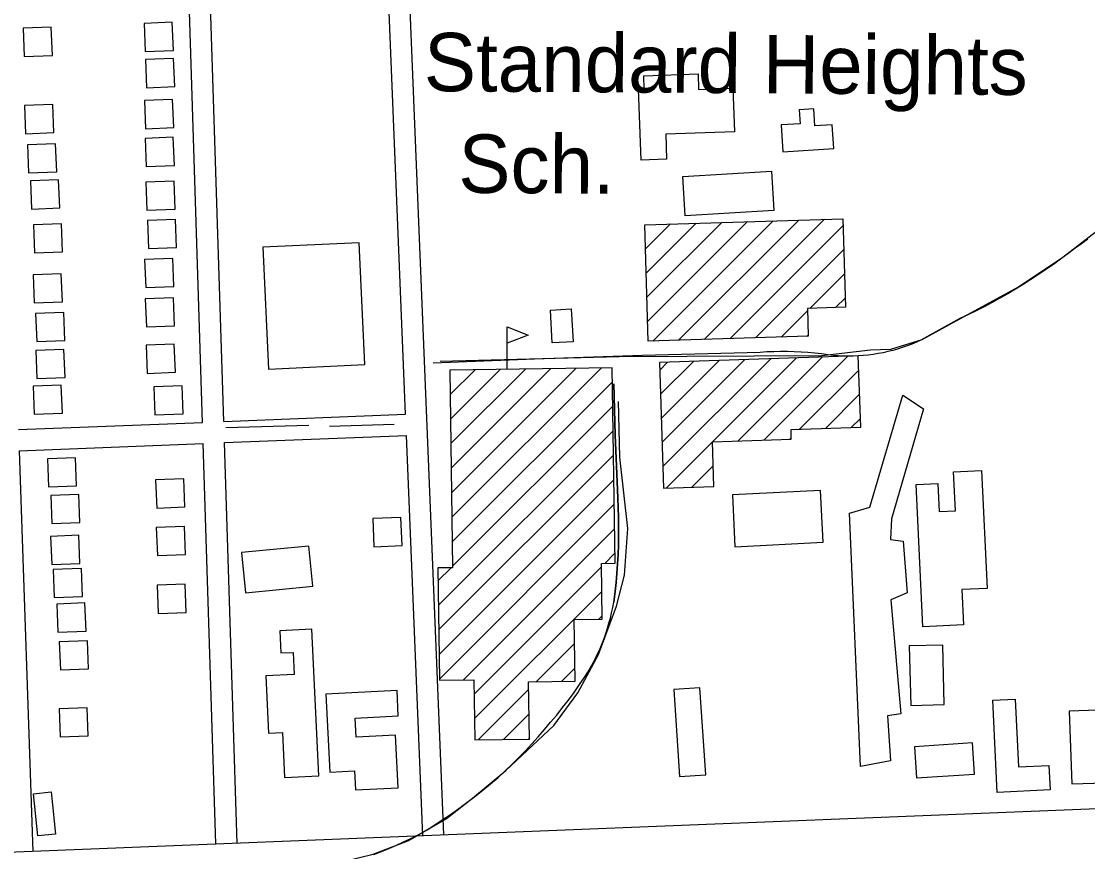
# Model space of a CAD drawing. Extents: x 3313447 to 3351316, y 703786 to 729172.
# Drawn here: x 3328846 to 3330361, y 716263 to 717443 of the extents above; entities that cross this region are included whole.
import ezdxf

# ---------------------------------------------------------------- set-up
doc = ezdxf.new("R2010")
doc.units = 0
for name, color, linetype in [('V-BLDG-IDEN', 7, 'Continuous'), ('V-BLDG-OTLN', 7, 'Continuous'), ('V-RAIL-TRAK', 7, 'Continuous'), ('V-ROAD-CNTR', 7, 'Continuous'), ('V-TOPO-SHOR', 7, 'Continuous')]:
    doc.layers.add(name, color=color, linetype=linetype)

msp = doc.modelspace()

# ---------------------------------------------------------------- linework, layer by layer
at = {"layer": 'V-BLDG-OTLN'}
for p, q in [((3329779.7, 716989.4), (3329950.4, 717160.2)), ((3329816.1, 716990.5), (3329986.9, 717161.3)), ((3329732.7, 717119.2), (3329768.1, 717154.6)), ((3329733.7, 717084.9), (3329804.5, 717155.7)), ((3329734.7, 717050.6), (3329841, 717156.9)), ((3329735.8, 717016.3), (3329877.5, 717158)), ((3329743.2, 716988.3), (3329913.9, 717159.1)), ((3329852.6, 716991.6), (3330013.4, 717152.5)), ((3329889, 716992.8), (3330014.5, 717118.2)), ((3329966.3, 717034.7), (3330015.5, 717083.9)), ((3330002.8, 717035.8), (3330016.6, 717049.6)), ((3329925.5, 716993.9), (3329962.7, 717031.1)), ((3329536.2, 716948.2), (3329536.2, 717008.2)), ((3329962, 716995), (3329963.8, 716996.8)), ((3329827.7, 716845), (3329947.1, 716964.3)), ((3329864.3, 716846.2), (3329983.6, 716965.5)), ((3329900.9, 716847.4), (3330020.2, 716966.8)), ((3329455.7, 716877.3), (3329526.5, 716948)), ((3329456.2, 716842.4), (3329562.3, 716948.5)), ((3329456.7, 716807.6), (3329598.2, 716949)), ((3329457.3, 716772.7), (3329634.1, 716949.6)), ((3329457.8, 716737.9), (3329670, 716950.1)), ((3329752.9, 716946.9), (3329764.1, 716958.1)), ((3329754, 716912.7), (3329800.7, 716959.4)), ((3329755.2, 716878.5), (3329837.3, 716960.6)), ((3329756.3, 716844.3), (3329873.9, 716961.8)), ((3329757.5, 716810.1), (3329910.5, 716963.1)), ((3329455.2, 716912.1), (3329490.6, 716947.5)), ((3329951.6, 716862.8), (3330035.6, 716946.8)), ((3329458.3, 716703), (3329685.7, 716930.5)), ((3329988.2, 716864), (3330036.8, 716912.6)), ((3329458.8, 716668.2), (3329686.2, 716895.7)), ((3330024.8, 716865.3), (3330037.9, 716878.4)), ((3329438.4, 716612.5), (3329686.8, 716860.8)), ((3329761.9, 716779.2), (3329827.7, 716845)), ((3329937.5, 716848.7), (3329939.8, 716850.9)), ((3329438.9, 716577.6), (3329687.3, 716826)), ((3329798.5, 716780.4), (3329828.9, 716810.8)), ((3329439.4, 716542.8), (3329687.8, 716791.1)), ((3329439.9, 716507.9), (3329688.3, 716756.3)), ((3329474, 716506.6), (3329688.8, 716721.4)), ((3329674.9, 716672.2), (3329689.3, 716686.6)), ((3329437.9, 716647.3), (3329456.7, 716666.1)), ((3329489.3, 716486.6), (3329670, 716667.3)), ((3329489.8, 716451.8), (3329670.5, 716632.4)), ((3329666.6, 716593.2), (3329671, 716597.6)), ((3329577.6, 716504.1), (3329631.8, 716558.4)), ((3329613.4, 716504.6), (3329632.3, 716523.5)), ((3329495, 716421.5), (3329566.9, 716493.5)), ((3329530.8, 716422), (3329567.4, 716458.6)), ((3329566.7, 716422.6), (3329567.9, 716423.8))]:
    msp.add_line(p, q, dxfattribs=at)
for points in [[(3328890.2, 717394.2), (3328888.6, 717434.2), (3328848.7, 717432.7), (3328850.2, 717392.7)], [(3329062.1, 717401.3), (3329060.5, 717441.3), (3329020.6, 717439.7), (3329022.1, 717399.7)], [(3329064, 717349.8), (3329062.4, 717389.7), (3329022.4, 717388.2), (3329024, 717348.2)], [(3329726.4, 717245.5), (3329723, 717346.1), (3329730.8, 717346.4), (3329730.2, 717365.3), (3329807.4, 717367.9), (3329808.1, 717345.8), (3329856.8, 717347.4), (3329858.9, 717285.7), (3329761.4, 717282.4), (3329762.6, 717246.7)], [(3329062.6, 717291.5), (3329061, 717331.4), (3329021.1, 717329.9), (3329022.6, 717289.9)], [(3328892.3, 717284.4), (3328890.7, 717324.3), (3328850.8, 717322.8), (3328852.3, 717282.8)], [(3329927.8, 717257.1), (3330000, 717262), (3329997.7, 717295.5), (3329973.4, 717293.9), (3329971.7, 717318.4), (3329950.9, 717317), (3329952.2, 717297.1), (3329925.2, 717295.3)], [(3328896.4, 717228.8), (3328894.8, 717268.7), (3328854.9, 717267.2), (3328856.4, 717227.2)], [(3329063.5, 717237.9), (3329062, 717277.9), (3329022, 717276.3), (3329023.5, 717236.4)], [(3329785.7, 717222), (3329911.5, 717229.7), (3329914.9, 717173.8), (3329789.1, 717166.2)], [(3328900.7, 717177.4), (3328899.1, 717217.3), (3328859.2, 717215.8), (3328860.7, 717175.8)], [(3329064.6, 717175.5), (3329063, 717215.5), (3329023, 717214), (3329024.6, 717174)], [(3329066.7, 717121.1), (3329065.2, 717161.1), (3329025.2, 717159.5), (3329026.8, 717119.6)], [(3329731.6, 717153.5), (3330013.1, 717162.1), (3330017, 717036.2), (3329962.6, 717034.6), (3329963.8, 716995), (3329736.7, 716988.1)], [(3328904.7, 717115), (3328903.1, 717155), (3328863.2, 717153.4), (3328864.7, 717113.5)], [(3329189.4, 717121.8), (3329197.3, 716948.4), (3329334.1, 716954.7), (3329326.1, 717128)], [(3329062.9, 717065.8), (3329061.3, 717105.7), (3329021.3, 717104.2), (3329022.9, 717064.2)], [(3328904.4, 717044), (3328902.9, 717083.9), (3328862.9, 717082.4), (3328864.4, 717042.4)], [(3329063.7, 717009.7), (3329062.2, 717049.7), (3329022.2, 717048.1), (3329023.8, 717008.2)], [(3328907.9, 716988.9), (3328906.4, 717028.9), (3328866.4, 717027.3), (3328868, 716987.4)], [(3329600.2, 716985.5), (3329597.6, 717032.1), (3329627.3, 717033.8), (3329629.9, 716987.2)], [(3329536.2, 717008.2), (3329566.2, 716996.6), (3329536.2, 716985.1)], [(3329064.9, 716943.8), (3329063.3, 716983.8), (3329023.3, 716982.2), (3329024.9, 716942.3)], [(3328908.3, 716936.4), (3328906.7, 716976.3), (3328866.8, 716974.8), (3328868.3, 716934.8)], [(3329827.7, 716845), (3329939.8, 716848.8), (3329939.4, 716862.4), (3330038.4, 716865.7), (3330034.9, 716967.3), (3329752.5, 716957.7), (3329758.5, 716779.1), (3329829.9, 716781.5)], [(3329454.7, 716947), (3329458.8, 716666.1), (3329437.6, 716665.8), (3329440, 716506.1), (3329489, 716506.8), (3329490.3, 716421.5), (3329567.9, 716422.6), (3329566.7, 716504), (3329632.6, 716504.9), (3329631.3, 716592.7), (3329671.1, 716593.2), (3329670, 716672.1), (3329689.5, 716672.4), (3329685.5, 716950.3)], [(3328904.4, 716885.6), (3328902.9, 716925.6), (3328862.9, 716924), (3328864.4, 716884.1)], [(3329075.9, 716884.7), (3329074.4, 716924.7), (3329034.4, 716923.1), (3329036, 716883.2)], [(3330038.3, 716383.7), (3330022.7, 716743.5), (3330051.3, 716752.2), (3330098, 716911.1), (3330127.4, 716891.8), (3330082, 716735.8), (3330080.7, 716706), (3330098.9, 716703.8), (3330104.5, 716630.4), (3330081.4, 716620.3), (3330095.4, 716458.6), (3330076.3, 716455.5), (3330080.8, 716391.9)], [(3328924.7, 716782.4), (3328923.2, 716822.4), (3328883.2, 716820.9), (3328884.7, 716780.9)], [(3330210, 716804.3), (3330217.8, 716636.8), (3330182.1, 716635.1), (3330184.5, 716585), (3330126.7, 716582.3), (3330117.3, 716784.5), (3330148, 716786), (3330149.9, 716746), (3330172.8, 716747.1), (3330170.2, 716802.5)], [(3329078.4, 716752.4), (3329076.9, 716792.4), (3329036.9, 716790.8), (3329038.5, 716750.9)], [(3328929.4, 716730.3), (3328927.9, 716770.3), (3328887.9, 716768.7), (3328889.5, 716728.8)], [(3329859.8, 716695.8), (3329985, 716702.2), (3329981.3, 716775.8), (3329856.1, 716769.5)], [(3329386.9, 716697.6), (3329385.3, 716737.5), (3329345.3, 716735.9), (3329346.9, 716695.9)], [(3329079.4, 716685), (3329077.9, 716724.9), (3329037.9, 716723.4), (3329039.5, 716683.4)], [(3328929.3, 716672.2), (3328927.8, 716712.2), (3328887.8, 716710.7), (3328889.3, 716670.7)], [(3329254.6, 716696.9), (3329159, 716687.5), (3329164.6, 716630.2), (3329260.3, 716639.7)], [(3328933, 716625.2), (3328931.5, 716665.1), (3328891.5, 716663.6), (3328893, 716623.6)], [(3329080.5, 716602.7), (3329078.9, 716642.6), (3329039, 716641.1), (3329040.5, 716601.1)], [(3328938, 716576), (3328936.5, 716616), (3328896.5, 716614.4), (3328898, 716574.5)], [(3329268.9, 716370.5), (3329259, 716578.6), (3329213.1, 716576.4), (3329214.6, 716545), (3329232.2, 716545.8), (3329233.7, 716514.2), (3329193.4, 716512.3), (3329197.3, 716430.8), (3329216.9, 716431.7), (3329220, 716368.2)], [(3328941.6, 716522.4), (3328940.1, 716562.3), (3328900.1, 716560.8), (3328901.7, 716520.8)], [(3330107.4, 716555), (3330109.5, 716470.3), (3330157, 716471.5), (3330154.9, 716556.2)], [(3329818.4, 716371.8), (3329810.1, 716495.4), (3329772.9, 716492.9), (3329781.2, 716369.4)], [(3329379.9, 716491.4), (3329278.8, 716486.5), (3329284.2, 716375.7), (3329319.5, 716377.4), (3329320.8, 716350.4), (3329381.2, 716353.3), (3329377.6, 716428.2), (3329321.6, 716425.5), (3329320.3, 716452.5), (3329381.6, 716455.5)], [(3330232.1, 716346.9), (3330226, 716478), (3330258, 716479.5), (3330262.5, 716383), (3330305.7, 716385), (3330307.4, 716350.4)], [(3328941.3, 716427.1), (3328939.7, 716467.1), (3328899.8, 716465.5), (3328901.3, 716425.6)], [(3330334.6, 716462.1), (3330338.1, 716358.8), (3330432, 716362), (3330431.9, 716366.2), (3330461.2, 716367.2), (3330457.9, 716466.3)], [(3330117.7, 716367.6), (3330200, 716372.9), (3330197.1, 716417.1), (3330114.9, 716411.8)], [(3328869.4, 716285), (3328863.2, 716344.8), (3328888.7, 716347.4), (3328894.9, 716287.6)]]:
    msp.add_lwpolyline(points, close=True, dxfattribs=at)
at = {"layer": 'V-RAIL-TRAK'}
for points in [[(3330361.1, 717132.9), (3330352, 717126.5), (3330342.8, 717120.2), (3330332.6, 717112.3), (3330322.4, 717104.7), (3330312, 717097.1), (3330301.5, 717089.8), (3330290.9, 717082.6), (3330280.2, 717075.6), (3330269.3, 717068.7), (3330258.4, 717062), (3330247.4, 717055.5), (3330236.2, 717049.2), (3330225, 717043), (3330213.7, 717037), (3330202.2, 717031.2), (3330190.7, 717025.5), (3330179.1, 717020.1), (3330123.9, 716989.7), (3330117.4, 716986.7), (3330110.8, 716984), (3330104.2, 716981.4), (3330097.5, 716979.1), (3330090.7, 716976.9), (3330083.9, 716975), (3330077, 716973.2), (3330070.1, 716971.7)], [(3330070.1, 716971.7), (3330063.1, 716970.4), (3330056.1, 716969.2), (3330049, 716968.3), (3330041.9, 716967.6), (3330034.8, 716967.1), (3330027.7, 716966.8), (3330020.6, 716966.8), (3330013.5, 716966.9), (3330006.4, 716967.3), (3329999.3, 716967.8), (3329992.3, 716968.6), (3329982.7, 716969.9), (3329973, 716970.9), (3329963.3, 716971.8), (3329953.7, 716972.5), (3329944, 716972.9), (3329934.3, 716973.2), (3329924.6, 716973.2), (3329914.9, 716973), (3329905.2, 716972.7), (3329895.5, 716972.1), (3329728.6, 716967.9), (3329575.2, 716962.4), (3329431.1, 716956.9)], [(3329687.5, 716617), (3329688.7, 716624.5), (3329689.7, 716632.1), (3329691, 716645.3), (3329692.1, 716658.5), (3329693, 716671.7), (3329693.7, 716684.9), (3329694.2, 716698.1), (3329694.5, 716711.3), (3329694.5, 716724.6), (3329694.4, 716737.8), (3329694.1, 716751.1), (3329693.5, 716764.3), (3329692.8, 716777.5), (3329689.8, 716854.4), (3329687.5, 716927.4)], [(3329687.5, 716927.4), (3329689.8, 716854.4), (3329692.8, 716777.5), (3329693.5, 716764.3), (3329694.1, 716751.1), (3329694.4, 716737.8), (3329694.5, 716724.6), (3329694.5, 716711.3), (3329694.2, 716698.1), (3329693.7, 716684.9), (3329693, 716671.7), (3329692.1, 716658.5), (3329691, 716645.3), (3329689.7, 716632.1), (3329688.7, 716624.5), (3329687.5, 716617)], [(3329347, 716258.4), (3329357.7, 716262.6), (3329368.3, 716267), (3329374.9, 716269.9), (3329378.8, 716271.6), (3329389.2, 716276.5), (3329399.5, 716281.5), (3329409.7, 716286.7), (3329419.8, 716292.1), (3329422.4, 716293.6), (3329431.9, 716299.7), (3329443.8, 716307.6), (3329455.7, 716315.6), (3329467.4, 716323.9), (3329478.9, 716332.4), (3329490.3, 716341), (3329501.6, 716349.9), (3329512.7, 716358.9), (3329523.6, 716368.1), (3329533.5, 716377.4), (3329543.2, 716386.7), (3329552.7, 716396.3), (3329562.1, 716406), (3329571.3, 716415.9), (3329580.4, 716425.9), (3329589.3, 716436), (3329598, 716446.4), (3329606.6, 716456.8), (3329614.9, 716467.4), (3329623.2, 716478.1), (3329631.2, 716489), (3329639, 716500), (3329646.7, 716511.1), (3329650.7, 716517.6), (3329654.5, 716524.1), (3329658.2, 716530.8), (3329661.7, 716537.6), (3329665, 716544.5), (3329668.1, 716551.4), (3329671, 716558.5), (3329673.8, 716565.6), (3329676.3, 716572.7), (3329678.7, 716580), (3329680.8, 716587.3), (3329682.8, 716594.6), (3329684.6, 716602.1), (3329686.2, 716609.5), (3329687.5, 716617)]]:
    msp.add_lwpolyline(points, dxfattribs=at)
at = {"layer": 'V-ROAD-CNTR'}
for points in [[(3329103.6, 716872.7), (3329064.6, 718100.8)], [(3329133.6, 716873.9), (3329094.6, 718102.3)], [(3329392, 716884.1), (3329347.2, 717981)], [(3329446.3, 716286.3), (3329377.2, 717982.2)], [(3330528.7, 717403.3), (3330531.7, 717403.4), (3330525.8, 717351), (3330499.5, 717291.5), (3330464.2, 717235.9), (3330383.8, 717152.2), (3330325.3, 717106.8), (3330263.1, 717065.1), (3330178.6, 717019.4), (3330125.4, 716990.1), (3330080.6, 716976.1), (3330052.2, 716975.5), (3329983.3, 716967), (3329695.1, 716965.8), (3329441.1, 716959.3)], [(3329156.2, 716205.6), (3329248.6, 716235.4), (3329346, 716259.2), (3329395, 716278), (3329450.1, 716309.6), (3329487.2, 716338.4), (3329534.3, 716378), (3329602.4, 716442), (3329636.8, 716488.2), (3329666, 716542.7), (3329691.4, 716611.6), (3329703, 716655.4), (3329707.4, 716721.8), (3329696.2, 716823.4), (3329694.2, 716902.3)], [(3328842, 716862.4), (3329103.6, 716872.7)], [(3329133.6, 716873.9), (3329392, 716884.1)], [(3328843, 716832.4), (3329104.6, 716842.7)], [(3329122.6, 716273.5), (3329104.6, 716842.7)], [(3329134.5, 716843.9), (3329393.2, 716854.1)], [(3329152.6, 716274.4), (3329134.5, 716843.9)], [(3329416.4, 716285.1), (3329393.2, 716854.1)], [(3328843, 716832.4), (3328862.4, 716262.8)], [(3330469.3, 716327.4), (3326509.4, 716168.5)]]:
    msp.add_lwpolyline(points, dxfattribs=at)
at = {"layer": 'V-TOPO-SHOR'}
for p, q in [((3329254.6, 716868.2), (3329136.8, 716864.7)), ((3329284.1, 716867.2), (3329375.8, 716870))]:
    msp.add_line(p, q, dxfattribs=at)

# ---------------------------------------------------------------- texts
at = {"layer": 'V-BLDG-IDEN'}
for s, p in [('Standard Heights', (3329417.8, 717343.4)), ('Sch.', (3329466.7, 717199))]:
    msp.add_text(s, height=83, rotation=359.6345, dxfattribs=at).set_placement(p)

doc.saveas('drawing.dxf')
